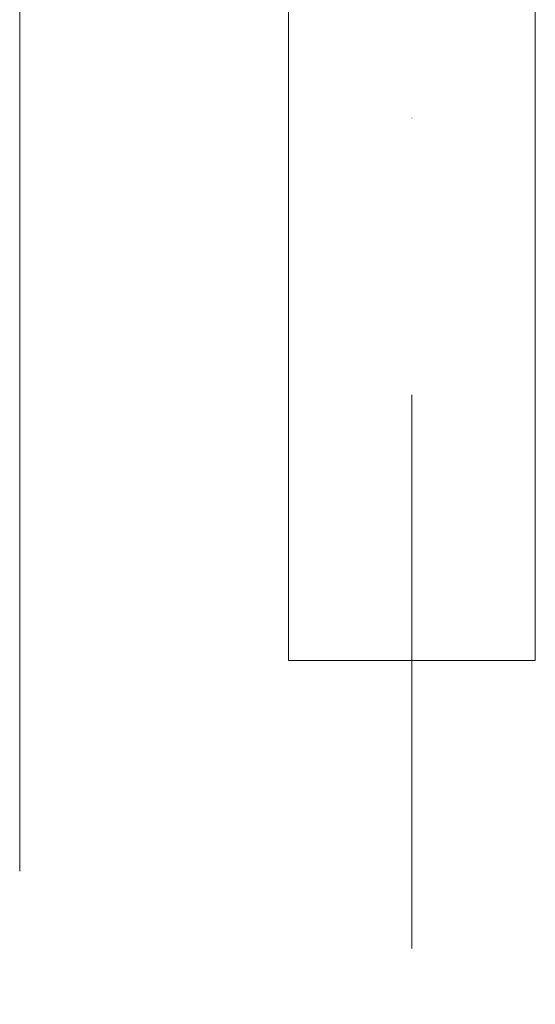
# Model space of a CAD drawing. Header units: millimetres. Extents: x -916886 to 3713765, y -2985421 to 1675785.
# Tile 589 of 656: x 378280 to 378635, y 149303 to 149981. Entities that reach past the tile are written whole.
import ezdxf

# ---------------------------------------------------------------- set-up
doc = ezdxf.new("R2010")
doc.units = ezdxf.units.MM
doc.linetypes.add('CENTERX2', pattern=[101.6, 63.5, -12.7, 12.7, -12.7])
doc.linetypes.add('DASHDOT', pattern=[25.4, 12.7, -6.35, 0, -6.35])
doc.layers.get('Defpoints').update_dxf_attribs({"color": 8})
for name, color, linetype, lineweight in [('A99_FVE', 30, 'Continuous', 5), ('A99_N_koty-200', 5, 'Continuous', 5), ('A99_N_koty-200 @ 1', 5, 'Continuous', 5), ('A99_N_koty-200 @ 10', 5, 'Continuous', 5), ('A99_N_koty-200 @ 100', 5, 'Continuous', 5), ('A99_N_koty-200 @ 200', 5, 'Continuous', 5), ('A99_N_koty-200 @ 250 (1)', 5, 'Continuous', 5), ('A99_N_koty-200 @ 250 (2)', 5, 'Continuous', 5), ('A99_N_koty-200 @ 400', 5, 'Continuous', 5), ('A99_S_osy', 1, 'CENTERX2', 5)]:
    doc.layers.add(name, color=color, linetype=linetype, lineweight=lineweight)
doc.styles.add('A99_kota', font='isocpeur.ttf', dxfattribs={"height": 2})
doc.dimstyles.new('A99_kota_200 new', dxfattribs={"dimscale": 200, "dimtxt": 2, "dimasz": 1.2, "dimexe": 0.5, "dimexo": 1.5, "dimgap": 0.5, "dimtad": 1, "dimdec": 0, "dimzin": 3, "dimdsep": 46, "dimtxsty": 'A99_kota', "dimblk": 'ARCHTICK', "dimcen": 2.5, "dimazin": 2, "dimtfac": 0.75, "dimtdec": 0, "dimtix": 1, "dimtmove": 2, "dimatfit": 0, "dimfxl": 0, "dimtolj": 1, "dimtzin": 0, "dimlwd": 5, "dimlwe": 5, "dimarcsym": 0})

# ---------------------------------------------------------------- blocks, each defined once
blk = doc.blocks.new('_ArchTick')
at = {"color": 0, "linetype": 'ByBlock', "const_width": 0.15}
blk.add_lwpolyline([(-0.5, -0.5), (0.5, 0.5)], dxfattribs=at)
blk = doc.blocks.new('*D3208')
at = {"layer": 'A99_N_koty-200', "color": 0, "linetype": 'Continuous', "lineweight": 5, "ltscale": 10, "transparency": 16777216}
for p, q in [((378550, 146925), (378550, 146475)), ((390550, 146925), (390550, 146475)), ((390550, 146525), (378550, 146525))]:
    blk.add_line(p, q, dxfattribs=at)
at = {"layer": 'Defpoints', "color": 0, "linetype": 'Continuous', "lineweight": 0, "ltscale": 10, "transparency": 16777216}
for p in [(378550, 149400), (390550, 149400), (378550, 146525)]:
    blk.add_point(p, dxfattribs=at)
at = {"layer": 'A99_N_koty-200', "color": 0, "linetype": 'Continuous', "lineweight": 5, "ltscale": 10, "transparency": 16777216, "xscale": 120, "yscale": 120, "zscale": 120, "rotation": 180}
blk.add_blockref('_ArchTick', (378550, 146525), dxfattribs=at)
at = {"layer": 'A99_N_koty-200', "color": 0, "linetype": 'Continuous', "lineweight": 5, "ltscale": 10, "transparency": 16777216, "xscale": 120, "yscale": 120, "zscale": 120}
blk.add_blockref('_ArchTick', (390550, 146525), dxfattribs=at)
at = {"layer": 'A99_N_koty-200', "color": 0, "linetype": 'Continuous', "ltscale": 10, "transparency": 16777216, "insert": (384550, 146675), "char_height": 200, "attachment_point": 5, "style": 'A99_kota'}
blk.add_mtext('\\A1;12000', dxfattribs=at)
blk = doc.blocks.new('*D3209')
at = {"layer": 'A99_N_koty-200', "color": 0, "linetype": 'Continuous', "lineweight": 5, "ltscale": 10, "transparency": 16777216}
for p, q in [((378550, 147325), (378550, 146425)), ((390550, 147325), (390550, 146425)), ((390550, 146525), (378550, 146525))]:
    blk.add_line(p, q, dxfattribs=at)
at = {"layer": 'Defpoints', "color": 0, "linetype": 'Continuous', "lineweight": 0, "ltscale": 10, "transparency": 16777216}
for p in [(378550, 149400), (390550, 149400), (378550, 146525)]:
    blk.add_point(p, dxfattribs=at)
at = {"layer": 'A99_N_koty-200', "color": 0, "linetype": 'Continuous', "lineweight": 5, "ltscale": 10, "transparency": 16777216, "xscale": 240, "yscale": 240, "zscale": 240, "rotation": 180}
blk.add_blockref('_ArchTick', (378550, 146525), dxfattribs=at)
at = {"layer": 'A99_N_koty-200', "color": 0, "linetype": 'Continuous', "lineweight": 5, "ltscale": 10, "transparency": 16777216, "xscale": 240, "yscale": 240, "zscale": 240}
blk.add_blockref('_ArchTick', (390550, 146525), dxfattribs=at)
at = {"layer": 'A99_N_koty-200', "color": 0, "linetype": 'Continuous', "ltscale": 10, "transparency": 16777216, "insert": (384550, 146825), "char_height": 400, "attachment_point": 5, "style": 'A99_kota'}
blk.add_mtext('\\A1;12000', dxfattribs=at)
blk = doc.blocks.new('*D3210')
at = {"layer": 'A99_N_koty-200', "color": 0, "linetype": 'Continuous', "lineweight": 5, "ltscale": 10, "transparency": 16777216}
for p, q in [((378550, 146529), (378550, 146524.5)), ((390550, 146525), (378550, 146525)), ((390550, 146529), (390550, 146524.5))]:
    blk.add_line(p, q, dxfattribs=at)
at = {"layer": 'Defpoints', "color": 0, "linetype": 'Continuous', "lineweight": 0, "ltscale": 10, "transparency": 16777216}
for p in [(378550, 149400), (390550, 149400), (378550, 146525)]:
    blk.add_point(p, dxfattribs=at)
at = {"layer": 'A99_N_koty-200', "color": 0, "linetype": 'Continuous', "lineweight": 5, "ltscale": 10, "transparency": 16777216, "xscale": 1.2, "yscale": 1.2, "zscale": 1.2, "rotation": 180}
blk.add_blockref('_ArchTick', (378550, 146525), dxfattribs=at)
at = {"layer": 'A99_N_koty-200', "color": 0, "linetype": 'Continuous', "lineweight": 5, "ltscale": 10, "transparency": 16777216, "xscale": 1.2, "yscale": 1.2, "zscale": 1.2}
blk.add_blockref('_ArchTick', (390550, 146525), dxfattribs=at)
at = {"layer": 'A99_N_koty-200', "color": 0, "linetype": 'Continuous', "ltscale": 10, "transparency": 16777216, "insert": (384550, 146526.5), "char_height": 2, "attachment_point": 5, "style": 'A99_kota'}
blk.add_mtext('\\A1;12000', dxfattribs=at)
blk = doc.blocks.new('*D3211')
at = {"layer": 'A99_N_koty-200', "color": 0, "linetype": 'Continuous', "lineweight": 5, "ltscale": 10, "transparency": 16777216}
for p, q in [((378550, 148125), (378550, 146325)), ((390550, 148125), (390550, 146325)), ((390550, 146525), (378550, 146525))]:
    blk.add_line(p, q, dxfattribs=at)
at = {"layer": 'Defpoints', "color": 0, "linetype": 'Continuous', "lineweight": 0, "ltscale": 10, "transparency": 16777216}
for p in [(378550, 149400), (390550, 149400), (378550, 146525)]:
    blk.add_point(p, dxfattribs=at)
at = {"layer": 'A99_N_koty-200', "color": 0, "linetype": 'Continuous', "lineweight": 5, "ltscale": 10, "transparency": 16777216, "xscale": 480, "yscale": 480, "zscale": 480, "rotation": 180}
blk.add_blockref('_ArchTick', (378550, 146525), dxfattribs=at)
at = {"layer": 'A99_N_koty-200', "color": 0, "linetype": 'Continuous', "lineweight": 5, "ltscale": 10, "transparency": 16777216, "xscale": 480, "yscale": 480, "zscale": 480}
blk.add_blockref('_ArchTick', (390550, 146525), dxfattribs=at)
at = {"layer": 'A99_N_koty-200', "color": 0, "linetype": 'Continuous', "ltscale": 10, "transparency": 16777216, "insert": (384550, 147125), "char_height": 800, "attachment_point": 5, "style": 'A99_kota'}
blk.add_mtext('\\A1;12000', dxfattribs=at)
blk = doc.blocks.new('*D3212')
at = {"layer": 'A99_N_koty-200', "color": 0, "linetype": 'Continuous', "lineweight": 5, "ltscale": 10, "transparency": 16777216}
for p, q in [((378550, 146565), (378550, 146520)), ((390550, 146565), (390550, 146520)), ((390550, 146525), (378550, 146525))]:
    blk.add_line(p, q, dxfattribs=at)
at = {"layer": 'Defpoints', "color": 0, "linetype": 'Continuous', "lineweight": 0, "ltscale": 10, "transparency": 16777216}
for p in [(378550, 149400), (390550, 149400), (378550, 146525)]:
    blk.add_point(p, dxfattribs=at)
at = {"layer": 'A99_N_koty-200', "color": 0, "linetype": 'Continuous', "lineweight": 5, "ltscale": 10, "transparency": 16777216, "xscale": 12, "yscale": 12, "zscale": 12, "rotation": 180}
blk.add_blockref('_ArchTick', (378550, 146525), dxfattribs=at)
at = {"layer": 'A99_N_koty-200', "color": 0, "linetype": 'Continuous', "lineweight": 5, "ltscale": 10, "transparency": 16777216, "xscale": 12, "yscale": 12, "zscale": 12}
blk.add_blockref('_ArchTick', (390550, 146525), dxfattribs=at)
at = {"layer": 'A99_N_koty-200', "color": 0, "linetype": 'Continuous', "ltscale": 10, "transparency": 16777216, "insert": (384550, 146540), "char_height": 20, "attachment_point": 5, "style": 'A99_kota'}
blk.add_mtext('\\A1;12000', dxfattribs=at)
blk = doc.blocks.new('*D3213')
at = {"layer": 'A99_N_koty-200', "color": 0, "linetype": 'Continuous', "lineweight": 5, "ltscale": 10, "transparency": 16777216}
for p, q in [((378550, 147525), (378550, 146400)), ((390550, 147525), (390550, 146400)), ((390550, 146525), (378550, 146525))]:
    blk.add_line(p, q, dxfattribs=at)
at = {"layer": 'Defpoints', "color": 0, "linetype": 'Continuous', "lineweight": 0, "ltscale": 10, "transparency": 16777216}
for p in [(378550, 149400), (390550, 149400), (378550, 146525)]:
    blk.add_point(p, dxfattribs=at)
at = {"layer": 'A99_N_koty-200', "color": 0, "linetype": 'Continuous', "lineweight": 5, "ltscale": 10, "transparency": 16777216, "xscale": 300, "yscale": 300, "zscale": 300, "rotation": 180}
blk.add_blockref('_ArchTick', (378550, 146525), dxfattribs=at)
at = {"layer": 'A99_N_koty-200', "color": 0, "linetype": 'Continuous', "lineweight": 5, "ltscale": 10, "transparency": 16777216, "xscale": 300, "yscale": 300, "zscale": 300}
blk.add_blockref('_ArchTick', (390550, 146525), dxfattribs=at)
at = {"layer": 'A99_N_koty-200', "color": 0, "linetype": 'Continuous', "ltscale": 10, "transparency": 16777216, "insert": (384550, 146900), "char_height": 500, "attachment_point": 5, "style": 'A99_kota'}
blk.add_mtext('\\A1;12000', dxfattribs=at)
blk = doc.blocks.new('*D3214')
at = {"layer": 'A99_N_koty-200', "color": 0, "linetype": 'Continuous', "lineweight": 5, "ltscale": 10, "transparency": 16777216}
for p, q in [((378550, 147525), (378550, 146400)), ((390550, 147525), (390550, 146400)), ((390550, 146525), (378550, 146525))]:
    blk.add_line(p, q, dxfattribs=at)
at = {"layer": 'Defpoints', "color": 0, "linetype": 'Continuous', "lineweight": 0, "ltscale": 10, "transparency": 16777216}
for p in [(378550, 149400), (390550, 149400), (378550, 146525)]:
    blk.add_point(p, dxfattribs=at)
at = {"layer": 'A99_N_koty-200', "color": 0, "linetype": 'Continuous', "lineweight": 5, "ltscale": 10, "transparency": 16777216, "xscale": 300, "yscale": 300, "zscale": 300, "rotation": 180}
blk.add_blockref('_ArchTick', (378550, 146525), dxfattribs=at)
at = {"layer": 'A99_N_koty-200', "color": 0, "linetype": 'Continuous', "lineweight": 5, "ltscale": 10, "transparency": 16777216, "xscale": 300, "yscale": 300, "zscale": 300}
blk.add_blockref('_ArchTick', (390550, 146525), dxfattribs=at)
at = {"layer": 'A99_N_koty-200', "color": 0, "linetype": 'Continuous', "ltscale": 10, "transparency": 16777216, "insert": (384550, 146900), "char_height": 500, "attachment_point": 5, "style": 'A99_kota'}
blk.add_mtext('\\A1;12000', dxfattribs=at)
blk = doc.blocks.new('*D3224')
at = {"layer": 'A99_N_koty-200', "color": 0, "linetype": 'Continuous', "lineweight": 5, "ltscale": 10, "transparency": 16777216}
for p, q in [((378000, 146925), (378000, 146475)), ((378550, 146925), (378550, 146475)), ((377360, 146860), (376880, 146860)), ((378275, 146525), (377360, 146860)), ((378000, 146525), (377880, 146525)), ((378550, 146525), (378000, 146525)), ((378550, 146525), (378000, 146525)), ((378550, 146525), (378670, 146525))]:
    blk.add_line(p, q, dxfattribs=at)
at = {"layer": 'Defpoints', "color": 0, "linetype": 'Continuous', "lineweight": 0, "ltscale": 10, "transparency": 16777216}
for p in [(378000, 149400), (378550, 149400), (378000, 146525)]:
    blk.add_point(p, dxfattribs=at)
at = {"layer": 'A99_N_koty-200', "color": 0, "linetype": 'Continuous', "lineweight": 5, "ltscale": 10, "transparency": 16777216, "xscale": 120, "yscale": 120, "zscale": 120}
blk.add_blockref('_ArchTick', (378000, 146525), dxfattribs=at)
at = {"layer": 'A99_N_koty-200', "color": 0, "linetype": 'Continuous', "lineweight": 5, "ltscale": 10, "transparency": 16777216, "xscale": 120, "yscale": 120, "zscale": 120, "rotation": 180}
blk.add_blockref('_ArchTick', (378550, 146525), dxfattribs=at)
at = {"layer": 'A99_N_koty-200', "color": 0, "linetype": 'Continuous', "ltscale": 10, "transparency": 16777216, "insert": (377120, 147010), "char_height": 200, "attachment_point": 5, "style": 'A99_kota'}
blk.add_mtext('\\A1;550', dxfattribs=at)
blk = doc.blocks.new('*D3225')
at = {"layer": 'A99_N_koty-200', "color": 0, "linetype": 'Continuous', "lineweight": 5, "ltscale": 10, "transparency": 16777216}
for p, q in [((378000, 147325), (378000, 146425)), ((378550, 147325), (378550, 146425)), ((378000, 146525), (377760, 146525)), ((378550, 146525), (378000, 146525)), ((378550, 146525), (378790, 146525))]:
    blk.add_line(p, q, dxfattribs=at)
at = {"layer": 'Defpoints', "color": 0, "linetype": 'Continuous', "lineweight": 0, "ltscale": 10, "transparency": 16777216}
for p in [(378000, 149400), (378550, 149400), (378000, 146525)]:
    blk.add_point(p, dxfattribs=at)
at = {"layer": 'A99_N_koty-200', "color": 0, "linetype": 'Continuous', "lineweight": 5, "ltscale": 10, "transparency": 16777216, "xscale": 240, "yscale": 240, "zscale": 240}
blk.add_blockref('_ArchTick', (378000, 146525), dxfattribs=at)
at = {"layer": 'A99_N_koty-200', "color": 0, "linetype": 'Continuous', "lineweight": 5, "ltscale": 10, "transparency": 16777216, "xscale": 240, "yscale": 240, "zscale": 240, "rotation": 180}
blk.add_blockref('_ArchTick', (378550, 146525), dxfattribs=at)
at = {"layer": 'A99_N_koty-200', "color": 0, "linetype": 'Continuous', "ltscale": 10, "transparency": 16777216, "insert": (377310, 147160), "char_height": 400, "attachment_point": 5, "style": 'A99_kota'}
blk.add_mtext('\\A1;550', dxfattribs=at)
blk = doc.blocks.new('*D3226')
at = {"layer": 'A99_N_koty-200', "color": 0, "linetype": 'Continuous', "lineweight": 5, "ltscale": 10, "transparency": 16777216}
for p, q in [((377310.5, 146860), (377305.7, 146860)), ((378275, 146525), (377310.5, 146860)), ((378000, 146525), (377998.8, 146525)), ((378000, 146529), (378000, 146524.5)), ((378550, 146525), (378000, 146525)), ((378550, 146525), (378000, 146525)), ((378550, 146529), (378550, 146524.5)), ((378550, 146525), (378551.2, 146525))]:
    blk.add_line(p, q, dxfattribs=at)
at = {"layer": 'Defpoints', "color": 0, "linetype": 'Continuous', "lineweight": 0, "ltscale": 10, "transparency": 16777216}
for p in [(378000, 149400), (378550, 149400), (378000, 146525)]:
    blk.add_point(p, dxfattribs=at)
at = {"layer": 'A99_N_koty-200', "color": 0, "linetype": 'Continuous', "lineweight": 5, "ltscale": 10, "transparency": 16777216, "xscale": 1.2, "yscale": 1.2, "zscale": 1.2}
blk.add_blockref('_ArchTick', (378000, 146525), dxfattribs=at)
at = {"layer": 'A99_N_koty-200', "color": 0, "linetype": 'Continuous', "lineweight": 5, "ltscale": 10, "transparency": 16777216, "xscale": 1.2, "yscale": 1.2, "zscale": 1.2, "rotation": 180}
blk.add_blockref('_ArchTick', (378550, 146525), dxfattribs=at)
at = {"layer": 'A99_N_koty-200', "color": 0, "linetype": 'Continuous', "ltscale": 10, "transparency": 16777216, "insert": (377308.1, 146861.5), "char_height": 2, "attachment_point": 5, "style": 'A99_kota'}
blk.add_mtext('\\A1;550', dxfattribs=at)
blk = doc.blocks.new('*D3227')
at = {"layer": 'A99_N_koty-200', "color": 0, "linetype": 'Continuous', "lineweight": 5, "ltscale": 10, "transparency": 16777216}
for p, q in [((378000, 148125), (378000, 146325)), ((378550, 148125), (378550, 146325)), ((378000, 146525), (377520, 146525)), ((378550, 146525), (378000, 146525)), ((378550, 146525), (379030, 146525))]:
    blk.add_line(p, q, dxfattribs=at)
at = {"layer": 'Defpoints', "color": 0, "linetype": 'Continuous', "lineweight": 0, "ltscale": 10, "transparency": 16777216}
for p in [(378000, 149400), (378550, 149400), (378000, 146525)]:
    blk.add_point(p, dxfattribs=at)
at = {"layer": 'A99_N_koty-200', "color": 0, "linetype": 'Continuous', "lineweight": 5, "ltscale": 10, "transparency": 16777216, "xscale": 480, "yscale": 480, "zscale": 480}
blk.add_blockref('_ArchTick', (378000, 146525), dxfattribs=at)
at = {"layer": 'A99_N_koty-200', "color": 0, "linetype": 'Continuous', "lineweight": 5, "ltscale": 10, "transparency": 16777216, "xscale": 480, "yscale": 480, "zscale": 480, "rotation": 180}
blk.add_blockref('_ArchTick', (378550, 146525), dxfattribs=at)
at = {"layer": 'A99_N_koty-200', "color": 0, "linetype": 'Continuous', "ltscale": 10, "transparency": 16777216, "insert": (377310, 147460), "char_height": 800, "attachment_point": 5, "style": 'A99_kota'}
blk.add_mtext('\\A1;550', dxfattribs=at)
blk = doc.blocks.new('*D3228')
at = {"layer": 'A99_N_koty-200', "color": 0, "linetype": 'Continuous', "lineweight": 5, "ltscale": 10, "transparency": 16777216}
for p, q in [((377315, 146860), (377267, 146860)), ((378275, 146525), (377315, 146860)), ((378000, 146565), (378000, 146520)), ((378550, 146565), (378550, 146520)), ((378000, 146525), (377988, 146525)), ((378550, 146525), (378000, 146525)), ((378550, 146525), (378000, 146525)), ((378550, 146525), (378562, 146525))]:
    blk.add_line(p, q, dxfattribs=at)
at = {"layer": 'Defpoints', "color": 0, "linetype": 'Continuous', "lineweight": 0, "ltscale": 10, "transparency": 16777216}
for p in [(378000, 149400), (378550, 149400), (378000, 146525)]:
    blk.add_point(p, dxfattribs=at)
at = {"layer": 'A99_N_koty-200', "color": 0, "linetype": 'Continuous', "lineweight": 5, "ltscale": 10, "transparency": 16777216, "xscale": 12, "yscale": 12, "zscale": 12}
blk.add_blockref('_ArchTick', (378000, 146525), dxfattribs=at)
at = {"layer": 'A99_N_koty-200', "color": 0, "linetype": 'Continuous', "lineweight": 5, "ltscale": 10, "transparency": 16777216, "xscale": 12, "yscale": 12, "zscale": 12, "rotation": 180}
blk.add_blockref('_ArchTick', (378550, 146525), dxfattribs=at)
at = {"layer": 'A99_N_koty-200', "color": 0, "linetype": 'Continuous', "ltscale": 10, "transparency": 16777216, "insert": (377291, 146875), "char_height": 20, "attachment_point": 5, "style": 'A99_kota'}
blk.add_mtext('\\A1;550', dxfattribs=at)
blk = doc.blocks.new('*D3229')
at = {"layer": 'A99_N_koty-200', "color": 0, "linetype": 'Continuous', "lineweight": 5, "ltscale": 10, "transparency": 16777216}
for p, q in [((378000, 147525), (378000, 146400)), ((378550, 147525), (378550, 146400)), ((378000, 146525), (377700, 146525)), ((378550, 146525), (378000, 146525)), ((378550, 146525), (378850, 146525))]:
    blk.add_line(p, q, dxfattribs=at)
at = {"layer": 'Defpoints', "color": 0, "linetype": 'Continuous', "lineweight": 0, "ltscale": 10, "transparency": 16777216}
for p in [(378000, 149400), (378550, 149400), (378000, 146525)]:
    blk.add_point(p, dxfattribs=at)
at = {"layer": 'A99_N_koty-200', "color": 0, "linetype": 'Continuous', "lineweight": 5, "ltscale": 10, "transparency": 16777216, "xscale": 300, "yscale": 300, "zscale": 300}
blk.add_blockref('_ArchTick', (378000, 146525), dxfattribs=at)
at = {"layer": 'A99_N_koty-200', "color": 0, "linetype": 'Continuous', "lineweight": 5, "ltscale": 10, "transparency": 16777216, "xscale": 300, "yscale": 300, "zscale": 300, "rotation": 180}
blk.add_blockref('_ArchTick', (378550, 146525), dxfattribs=at)
at = {"layer": 'A99_N_koty-200', "color": 0, "linetype": 'Continuous', "ltscale": 10, "transparency": 16777216, "insert": (377310, 147235), "char_height": 500, "attachment_point": 5, "style": 'A99_kota'}
blk.add_mtext('\\A1;550', dxfattribs=at)
blk = doc.blocks.new('*D3230')
at = {"layer": 'A99_N_koty-200', "color": 0, "linetype": 'Continuous', "lineweight": 5, "ltscale": 10, "transparency": 16777216}
for p, q in [((378000, 147525), (378000, 146400)), ((378550, 147525), (378550, 146400)), ((378000, 146525), (377700, 146525)), ((378550, 146525), (378000, 146525)), ((378550, 146525), (378850, 146525))]:
    blk.add_line(p, q, dxfattribs=at)
at = {"layer": 'Defpoints', "color": 0, "linetype": 'Continuous', "lineweight": 0, "ltscale": 10, "transparency": 16777216}
for p in [(378000, 149400), (378550, 149400), (378000, 146525)]:
    blk.add_point(p, dxfattribs=at)
at = {"layer": 'A99_N_koty-200', "color": 0, "linetype": 'Continuous', "lineweight": 5, "ltscale": 10, "transparency": 16777216, "xscale": 300, "yscale": 300, "zscale": 300}
blk.add_blockref('_ArchTick', (378000, 146525), dxfattribs=at)
at = {"layer": 'A99_N_koty-200', "color": 0, "linetype": 'Continuous', "lineweight": 5, "ltscale": 10, "transparency": 16777216, "xscale": 300, "yscale": 300, "zscale": 300, "rotation": 180}
blk.add_blockref('_ArchTick', (378550, 146525), dxfattribs=at)
at = {"layer": 'A99_N_koty-200', "color": 0, "linetype": 'Continuous', "ltscale": 10, "transparency": 16777216, "insert": (377310, 147235), "char_height": 500, "attachment_point": 5, "style": 'A99_kota'}
blk.add_mtext('\\A1;550', dxfattribs=at)
blk = doc.blocks.new('*D3379')
at = {"layer": 'A99_N_koty-200', "color": 0, "linetype": 'Continuous', "lineweight": 5, "ltscale": 10, "transparency": 16777216}
for p, q in [((378280, 149520), (378280, 150595)), ((415495, 149520), (415495, 150595)), ((378280, 150395), (415495, 150395))]:
    blk.add_line(p, q, dxfattribs=at)
at = {"layer": 'Defpoints', "color": 0, "linetype": 'Continuous', "lineweight": 0, "ltscale": 10, "transparency": 16777216}
for p in [(415495, 150395), (378280, 148920), (415495, 148920)]:
    blk.add_point(p, dxfattribs=at)
at = {"layer": 'A99_N_koty-200', "color": 0, "linetype": 'Continuous', "lineweight": 5, "ltscale": 10, "transparency": 16777216, "xscale": 480, "yscale": 480, "zscale": 480, "rotation": 180}
blk.add_blockref('_ArchTick', (378280, 150395), dxfattribs=at)
at = {"layer": 'A99_N_koty-200', "color": 0, "linetype": 'Continuous', "lineweight": 5, "ltscale": 10, "transparency": 16777216, "xscale": 480, "yscale": 480, "zscale": 480}
blk.add_blockref('_ArchTick', (415495, 150395), dxfattribs=at)
at = {"layer": 'A99_N_koty-200', "color": 0, "linetype": 'Continuous', "ltscale": 10, "transparency": 16777216, "insert": (396887.5, 150995), "char_height": 800, "attachment_point": 5, "style": 'A99_kota'}
blk.add_mtext('\\A1;37215', dxfattribs=at)
blk = doc.blocks.new('*D3381')
at = {"layer": 'A99_N_koty-200', "color": 0, "linetype": 'Continuous', "lineweight": 5, "ltscale": 10, "transparency": 16777216}
for p, q in [((378280, 149395), (378280, 150520)), ((415495, 149395), (415495, 150520)), ((378280, 150395), (415495, 150395))]:
    blk.add_line(p, q, dxfattribs=at)
at = {"layer": 'Defpoints', "color": 0, "linetype": 'Continuous', "lineweight": 0, "ltscale": 10, "transparency": 16777216}
for p in [(415495, 150395), (378280, 148920), (415495, 148920)]:
    blk.add_point(p, dxfattribs=at)
at = {"layer": 'A99_N_koty-200', "color": 0, "linetype": 'Continuous', "lineweight": 5, "ltscale": 10, "transparency": 16777216, "xscale": 300, "yscale": 300, "zscale": 300, "rotation": 180}
blk.add_blockref('_ArchTick', (378280, 150395), dxfattribs=at)
at = {"layer": 'A99_N_koty-200', "color": 0, "linetype": 'Continuous', "lineweight": 5, "ltscale": 10, "transparency": 16777216, "xscale": 300, "yscale": 300, "zscale": 300}
blk.add_blockref('_ArchTick', (415495, 150395), dxfattribs=at)
at = {"layer": 'A99_N_koty-200', "color": 0, "linetype": 'Continuous', "ltscale": 10, "transparency": 16777216, "insert": (396887.5, 150770), "char_height": 500, "attachment_point": 5, "style": 'A99_kota'}
blk.add_mtext('\\A1;37215', dxfattribs=at)
blk = doc.blocks.new('*D3382')
at = {"layer": 'A99_N_koty-200', "color": 0, "linetype": 'Continuous', "lineweight": 5, "ltscale": 10, "transparency": 16777216}
for p, q in [((378280, 149395), (378280, 150520)), ((415495, 149395), (415495, 150520)), ((378280, 150395), (415495, 150395))]:
    blk.add_line(p, q, dxfattribs=at)
at = {"layer": 'Defpoints', "color": 0, "linetype": 'Continuous', "lineweight": 0, "ltscale": 10, "transparency": 16777216}
for p in [(415495, 150395), (378280, 148920), (415495, 148920)]:
    blk.add_point(p, dxfattribs=at)
at = {"layer": 'A99_N_koty-200', "color": 0, "linetype": 'Continuous', "lineweight": 5, "ltscale": 10, "transparency": 16777216, "xscale": 300, "yscale": 300, "zscale": 300, "rotation": 180}
blk.add_blockref('_ArchTick', (378280, 150395), dxfattribs=at)
at = {"layer": 'A99_N_koty-200', "color": 0, "linetype": 'Continuous', "lineweight": 5, "ltscale": 10, "transparency": 16777216, "xscale": 300, "yscale": 300, "zscale": 300}
blk.add_blockref('_ArchTick', (415495, 150395), dxfattribs=at)
at = {"layer": 'A99_N_koty-200', "color": 0, "linetype": 'Continuous', "ltscale": 10, "transparency": 16777216, "insert": (396887.5, 150770), "char_height": 500, "attachment_point": 5, "style": 'A99_kota'}
blk.add_mtext('\\A1;37215', dxfattribs=at)
blk = doc.blocks.new('*U4775')
at = {"layer": 'A99_N_koty-200 @ 1', "linetype": 'Continuous', "ltscale": 10}
dim = blk.add_linear_dim(base=(378550, 146525), p1=(390550, 149400), p2=(378550, 149400), angle=180, dimstyle='A99_kota_200 new', override={"dimscale": 1, "dimtix": 1, "dimtofl": 1, "dimtmove": 1, "dimatfit": 1}, dxfattribs=at)
dim.commit()
dim.dimension.update_dxf_attribs({"geometry": '*D3210', "text_midpoint": (384550, 146526.5)})
at = {"layer": 'A99_N_koty-200 @ 10', "linetype": 'Continuous', "ltscale": 10}
dim = blk.add_linear_dim(base=(378550, 146525), p1=(390550, 149400), p2=(378550, 149400), angle=180, dimstyle='A99_kota_200 new', override={"dimscale": 10, "dimtix": 1, "dimtofl": 1, "dimtmove": 1, "dimatfit": 1}, dxfattribs=at)
dim.commit()
dim.dimension.update_dxf_attribs({"geometry": '*D3212', "text_midpoint": (384550, 146540)})
at = {"layer": 'A99_N_koty-200 @ 100', "linetype": 'Continuous', "ltscale": 10}
dim = blk.add_linear_dim(base=(378550, 146525), p1=(390550, 149400), p2=(378550, 149400), angle=180, dimstyle='A99_kota_200 new', override={"dimscale": 100, "dimtix": 1, "dimtofl": 1, "dimtmove": 1, "dimatfit": 1}, dxfattribs=at)
dim.commit()
dim.dimension.update_dxf_attribs({"geometry": '*D3208', "text_midpoint": (384550, 146675)})
at = {"layer": 'A99_N_koty-200 @ 200', "linetype": 'Continuous', "ltscale": 10}
dim = blk.add_linear_dim(base=(378550, 146525), p1=(390550, 149400), p2=(378550, 149400), angle=180, dimstyle='A99_kota_200 new', override={"dimscale": 200, "dimtix": 1, "dimtofl": 1, "dimtmove": 1, "dimatfit": 1}, dxfattribs=at)
dim.commit()
dim.dimension.update_dxf_attribs({"geometry": '*D3209', "text_midpoint": (384550, 146825)})
at = {"layer": 'A99_N_koty-200 @ 250 (1)', "linetype": 'Continuous', "ltscale": 10}
dim = blk.add_linear_dim(base=(378550, 146525), p1=(390550, 149400), p2=(378550, 149400), angle=180, dimstyle='A99_kota_200 new', override={"dimscale": 250, "dimtix": 1, "dimtofl": 1, "dimtmove": 1, "dimatfit": 1}, dxfattribs=at)
dim.commit()
dim.dimension.update_dxf_attribs({"geometry": '*D3214', "text_midpoint": (384550, 146900)})
at = {"layer": 'A99_N_koty-200 @ 250 (2)', "linetype": 'Continuous', "ltscale": 10}
dim = blk.add_linear_dim(base=(378550, 146525), p1=(390550, 149400), p2=(378550, 149400), angle=180, dimstyle='A99_kota_200 new', override={"dimscale": 250, "dimtix": 1, "dimtofl": 1, "dimtmove": 1, "dimatfit": 1}, dxfattribs=at)
dim.commit()
dim.dimension.update_dxf_attribs({"geometry": '*D3213', "text_midpoint": (384550, 146900)})
at = {"layer": 'A99_N_koty-200 @ 400', "linetype": 'Continuous', "ltscale": 10}
dim = blk.add_linear_dim(base=(378550, 146525), p1=(390550, 149400), p2=(378550, 149400), angle=180, dimstyle='A99_kota_200 new', override={"dimscale": 400, "dimtix": 1, "dimtofl": 1, "dimtmove": 1, "dimatfit": 1}, dxfattribs=at)
dim.commit()
dim.dimension.update_dxf_attribs({"geometry": '*D3211', "text_midpoint": (384550, 147125)})
blk = doc.blocks.new('*U4777')
at = {"layer": 'A99_N_koty-200 @ 1', "linetype": 'Continuous', "ltscale": 10}
dim = blk.add_linear_dim(base=(378000, 146525), p1=(378550, 149400), p2=(378000, 149400), angle=180, dimstyle='A99_kota_200 new', override={"dimscale": 1, "dimtix": 1, "dimtofl": 1, "dimtmove": 1, "dimatfit": 1}, dxfattribs=at)
dim.commit()
dim.dimension.update_dxf_attribs({"geometry": '*D3226', "text_midpoint": (377310, 146860), "dimtype": 128})
at = {"layer": 'A99_N_koty-200 @ 10', "linetype": 'Continuous', "ltscale": 10}
dim = blk.add_linear_dim(base=(378000, 146525), p1=(378550, 149400), p2=(378000, 149400), angle=180, dimstyle='A99_kota_200 new', override={"dimscale": 10, "dimtix": 1, "dimtofl": 1, "dimtmove": 1, "dimatfit": 1}, dxfattribs=at)
dim.commit()
dim.dimension.update_dxf_attribs({"geometry": '*D3228', "text_midpoint": (377310, 146860), "dimtype": 128})
at = {"layer": 'A99_N_koty-200 @ 100', "linetype": 'Continuous', "ltscale": 10}
dim = blk.add_linear_dim(base=(378000, 146525), p1=(378550, 149400), p2=(378000, 149400), angle=180, dimstyle='A99_kota_200 new', override={"dimscale": 100, "dimtix": 1, "dimtofl": 1, "dimtmove": 1, "dimatfit": 1}, dxfattribs=at)
dim.commit()
dim.dimension.update_dxf_attribs({"geometry": '*D3224', "text_midpoint": (377310, 146860), "dimtype": 128})
at = {"layer": 'A99_N_koty-200 @ 200', "linetype": 'Continuous', "ltscale": 10}
dim = blk.add_linear_dim(base=(378000, 146525), p1=(378550, 149400), p2=(378000, 149400), angle=180, dimstyle='A99_kota_200 new', override={"dimscale": 200, "dimtix": 1, "dimtofl": 1, "dimtmove": 1, "dimatfit": 1}, dxfattribs=at)
dim.commit()
dim.dimension.update_dxf_attribs({"geometry": '*D3225', "text_midpoint": (377310, 146860), "dimtype": 128})
at = {"layer": 'A99_N_koty-200 @ 250 (1)', "linetype": 'Continuous', "ltscale": 10}
dim = blk.add_linear_dim(base=(378000, 146525), p1=(378550, 149400), p2=(378000, 149400), angle=180, dimstyle='A99_kota_200 new', override={"dimscale": 250, "dimtix": 1, "dimtofl": 1, "dimtmove": 1, "dimatfit": 1}, dxfattribs=at)
dim.commit()
dim.dimension.update_dxf_attribs({"geometry": '*D3230', "text_midpoint": (377310, 146860), "dimtype": 128})
at = {"layer": 'A99_N_koty-200 @ 250 (2)', "linetype": 'Continuous', "ltscale": 10}
dim = blk.add_linear_dim(base=(378000, 146525), p1=(378550, 149400), p2=(378000, 149400), angle=180, dimstyle='A99_kota_200 new', override={"dimscale": 250, "dimtix": 1, "dimtofl": 1, "dimtmove": 1, "dimatfit": 1}, dxfattribs=at)
dim.commit()
dim.dimension.update_dxf_attribs({"geometry": '*D3229', "text_midpoint": (377310, 146860), "dimtype": 128})
at = {"layer": 'A99_N_koty-200 @ 400', "linetype": 'Continuous', "ltscale": 10}
dim = blk.add_linear_dim(base=(378000, 146525), p1=(378550, 149400), p2=(378000, 149400), angle=180, dimstyle='A99_kota_200 new', override={"dimscale": 400, "dimtix": 1, "dimtofl": 1, "dimtmove": 1, "dimatfit": 1}, dxfattribs=at)
dim.commit()
dim.dimension.update_dxf_attribs({"geometry": '*D3227', "text_midpoint": (377310, 146860), "dimtype": 128})
blk = doc.blocks.new('*U4811')
at = {"layer": 'A99_N_koty-200 @ 250 (1)', "linetype": 'Continuous', "ltscale": 10}
dim = blk.add_linear_dim(base=(415495, 150395), p1=(378280, 148920), p2=(415495, 148920), dimstyle='A99_kota_200 new', override={"dimscale": 250, "dimtix": 1, "dimtofl": 1, "dimtmove": 2, "dimatfit": 3}, dxfattribs=at)
dim.commit()
dim.dimension.update_dxf_attribs({"geometry": '*D3382', "text_midpoint": (396887.5, 150770)})
at = {"layer": 'A99_N_koty-200 @ 250 (2)', "linetype": 'Continuous', "ltscale": 10}
dim = blk.add_linear_dim(base=(415495, 150395), p1=(378280, 148920), p2=(415495, 148920), dimstyle='A99_kota_200 new', override={"dimscale": 250, "dimtix": 1, "dimtofl": 1, "dimtmove": 2, "dimatfit": 3}, dxfattribs=at)
dim.commit()
dim.dimension.update_dxf_attribs({"geometry": '*D3381', "text_midpoint": (396887.5, 150770)})
at = {"layer": 'A99_N_koty-200 @ 400', "linetype": 'Continuous', "ltscale": 10}
dim = blk.add_linear_dim(base=(415495, 150395), p1=(378280, 148920), p2=(415495, 148920), dimstyle='A99_kota_200 new', override={"dimscale": 400, "dimtix": 1, "dimtofl": 1, "dimtmove": 2, "dimatfit": 3}, dxfattribs=at)
dim.commit()
dim.dimension.update_dxf_attribs({"geometry": '*D3379', "text_midpoint": (396887.5, 150995)})

msp = doc.modelspace()

# ---------------------------------------------------------------- linework, layer by layer
at = {"layer": 'A99_FVE', "linetype": 'Continuous', "lineweight": 15, "ltscale": 2}
msp.add_lwpolyline([(378465, 155305), (378635, 155305), (378635, 149540), (378465, 149540)], close=True, dxfattribs=at)
at = {"layer": 'A99_S_osy', "linetype": 'DASHDOT', "lineweight": 5, "ltscale": 30}
msp.add_lwpolyline([(378550, 264800), (378550, 146890)], dxfattribs=at)

# ---------------------------------------------------------------- block references
at = {"layer": 'A99_N_koty-200', "color": 4, "linetype": 'Continuous', "lineweight": 0}
for name in ['*U4811', '*U4777', '*U4775']:
    msp.add_blockref(name, (0, 0), dxfattribs=at)

doc.saveas('drawing.dxf')
